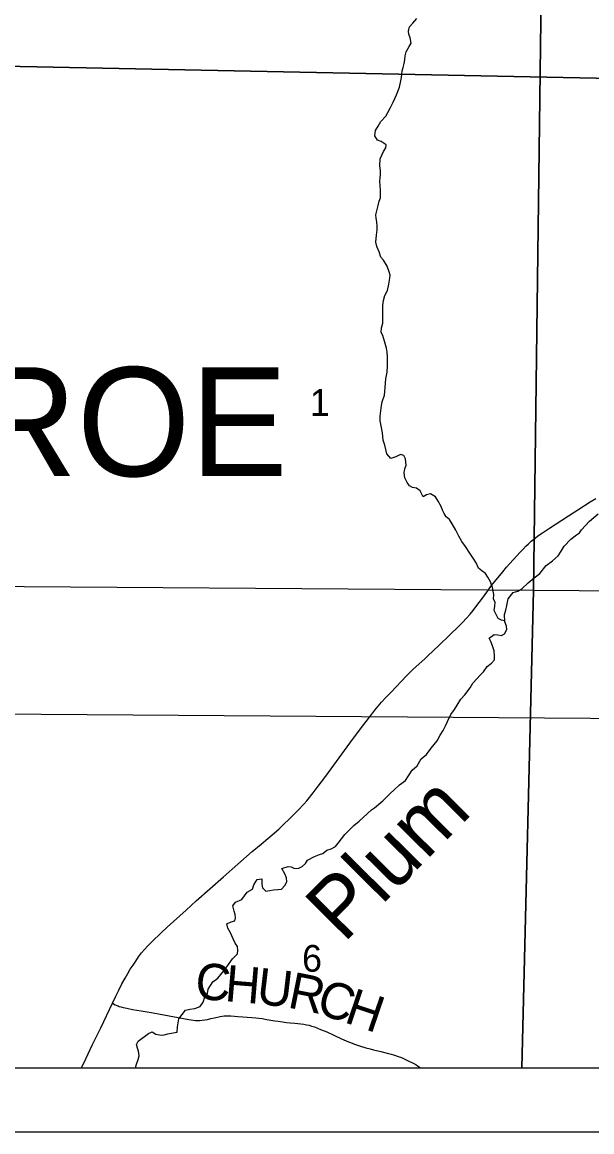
# Model space of a CAD drawing. Extents: x -19.9 to 41.9, y 0 to 32.3.
# Drawn here: x 3.184 to 4.075, y 14 to 15.736 of the extents above; entities that cross this region are included whole.
import ezdxf

# ---------------------------------------------------------------- set-up
doc = ezdxf.new("R2010")
doc.units = 0
for name, color, linetype in [('GM_X_Corporation', 7, 'Continuous'), ('GM_X_County_Road', 7, 'Continuous'), ('GM_X_Minor_River', 7, 'Continuous'), ('GM_X_Minor_River_Text', 7, 'Continuous'), ('GM_X_Section', 7, 'Continuous'), ('GM_X_Section_Text', 7, 'Continuous'), ('GM_X_Township_Road', 7, 'Continuous'), ('GM_X_Township_Road_Text', 7, 'Continuous'), ('GM_X_Township_Text', 7, 'Continuous'), ('SH_Data', 7, 'Continuous')]:
    doc.layers.add(name, color=color, linetype=linetype)

msp = doc.modelspace()

# ---------------------------------------------------------------- linework, layer by layer
at = {"layer": 'GM_X_Corporation'}
for points in [[(2.1, 17.918), (2.1, 14.1), (8.9, 14.1), (8.9, 17.8974), (7.9072, 17.9171), (7.5529, 17.9242), (7.3858, 17.9277), (6.9468, 17.937), (6.7, 17.9422), (6.3069, 17.9505), (6.2497, 17.9517), (6.2397, 17.9517), (5.9048, 17.9534), (5.761, 17.9543), (5.4954, 17.9559), (5.0257, 17.9637), (5.0192, 17.8403), (4.9169, 17.8392), (4.2613, 17.8672), (3.984, 17.879), (3.7505, 17.884), (2.973, 17.9007), (2.4715, 17.9106)], [(2.9854, 15.8784), (3.9969, 15.8607), (3.9837, 14.8466), (2.9693, 14.8541)], [(3.9969, 15.8607), (5.0009, 15.8404), (4.9872, 14.9075), (4.9863, 14.8396), (3.9837, 14.8466)], [(2.9597, 14.1), (3.9655, 14.1), (3.9837, 14.8466), (2.9693, 14.8541)], [(3.9655, 14.1), (4.9783, 14.1), (4.9863, 14.8396), (3.9837, 14.8466)]]:
    msp.add_lwpolyline(points, close=True, dxfattribs=at)
msp.add_lwpolyline([(2.1, 17.918), (2.1, 14.1), (7.8246, 14.1), (7.8518, 15.3043), (7.854, 15.4058), (7.8702, 16.1679), (7.8776, 16.5173), (7.9012, 17.4524), (7.9072, 17.9171)], dxfattribs=at)
at = {"layer": 'GM_X_County_Road'}
for points in [[(3.3253, 14.2012), (3.3305, 14.212), (3.3352, 14.2218), (3.3399, 14.2313), (3.3449, 14.2405), (3.3491, 14.2477), (3.3529, 14.2544), (3.3573, 14.2609), (3.3615, 14.2671), (3.3661, 14.2739), (3.3707, 14.28), (3.3752, 14.2854), (3.3805, 14.2908), (3.387, 14.2976), (3.4014, 14.3115), (3.4109, 14.3203), (3.4404, 14.3468), (3.456, 14.3612), (3.4988, 14.3988), (3.5435, 14.4383), (3.5577, 14.4502), (3.5852, 14.4736), (3.5894, 14.4776), (3.6051, 14.4925), (3.6093, 14.4968), (3.6157, 14.5033), (3.6245, 14.5128), (3.629, 14.5179), (3.6392, 14.5304), (3.6453, 14.5384), (3.6588, 14.5566), (3.6964, 14.6078), (3.7115, 14.6283), (3.7183, 14.6374), (3.7309, 14.6534), (3.7357, 14.6598), (3.7406, 14.6659), (3.7458, 14.6719), (3.7529, 14.6794), (3.7604, 14.6875), (3.7851, 14.7132), (3.7949, 14.723), (3.814, 14.7407), (3.8178, 14.7442), (3.8359, 14.7611), (3.8525, 14.7767), (3.8671, 14.7909), (3.8727, 14.7966), (3.879, 14.8035), (3.8847, 14.81), (3.8892, 14.8155), (3.8935, 14.8212), (3.8985, 14.8279), (3.9053, 14.8371), (3.9132, 14.8479), (3.9182, 14.8546), (3.9355, 14.8762), (3.9416, 14.8831), (3.9629, 14.9066), (3.9676, 14.9117), (3.9717, 14.9161), (3.9758, 14.9199), (3.9801, 14.9239), (3.9862, 14.9289), (3.9907, 14.9324), (3.9976, 14.9371), (4.0086, 14.9445), (4.0383, 14.9638), (4.0528, 14.973), (4.0725, 14.9855), (4.0811, 14.9905)], [(3.2768, 14.1), (3.2837, 14.1144), (3.294, 14.1364), (3.3069, 14.1628), (3.3253, 14.2012)]]:
    msp.add_lwpolyline(points, dxfattribs=at)
at = {"layer": 'GM_X_Minor_River'}
for points in [[(3.7431, 15.487), (3.7438, 15.4923), (3.7445, 15.4973), (3.7444, 15.5041), (3.7431, 15.5113), (3.7441, 15.522), (3.7463, 15.5281), (3.7489, 15.5335), (3.7526, 15.5393), (3.7533, 15.5442), (3.7456, 15.5494), (3.7395, 15.5512), (3.7356, 15.558), (3.7367, 15.5664), (3.7407, 15.5733), (3.7448, 15.5806), (3.7526, 15.5887), (3.7556, 15.5945), (3.76, 15.6022), (3.7644, 15.6106), (3.7692, 15.6221), (3.7743, 15.634), (3.7764, 15.6439), (3.7771, 15.6496), (3.7778, 15.6546), (3.7785, 15.6599), (3.7799, 15.6649), (3.7813, 15.6714), (3.7824, 15.6768), (3.783, 15.6832), (3.7845, 15.6893), (3.7893, 15.6978), (3.7922, 15.7032), (3.791, 15.7115), (3.7886, 15.7172), (3.7882, 15.7221), (3.79, 15.7286), (3.7952, 15.7344), (3.8011, 15.7417)], [(3.939, 14.7996), (3.9334, 14.8002), (3.9284, 14.8032), (3.9257, 14.8081), (3.9222, 14.8157), (3.9232, 14.8221), (3.9235, 14.8286), (3.9212, 14.8335), (3.9218, 14.8408), (3.9198, 14.8514), (3.9162, 14.8605), (3.9123, 14.8677), (3.9088, 14.8733), (3.9031, 14.8774), (3.8977, 14.8819), (3.8942, 14.8902), (3.8892, 14.8974), (3.8841, 14.9053), (3.8772, 14.9158), (3.8718, 14.9237), (3.8671, 14.9317), (3.8624, 14.9411), (3.8566, 14.9509), (3.8523, 14.9577), (3.8473, 14.9622), (3.8442, 14.9675), (3.8411, 14.9724), (3.8391, 14.9784), (3.8345, 14.9864), (3.8302, 14.9931), (3.8226, 14.998), (3.8162, 14.9967), (3.8109, 14.9932), (3.8062, 15.003), (3.8005, 15.0068), (3.7944, 15.0078), (3.7895, 15.0104), (3.786, 15.0157), (3.7825, 15.0232), (3.7812, 15.0308), (3.7826, 15.0373), (3.7844, 15.0431), (3.7835, 15.0529), (3.7808, 15.0578), (3.7759, 15.0597), (3.7683, 15.0561), (3.7604, 15.0533), (3.7543, 15.0605), (3.751, 15.0741), (3.7487, 15.0821), (3.7474, 15.0935), (3.7453, 15.1045), (3.7441, 15.1121), (3.7436, 15.1197), (3.746, 15.1361), (3.747, 15.1422), (3.7507, 15.1525), (3.7513, 15.1579), (3.7516, 15.1643), (3.7529, 15.1781), (3.7547, 15.1884), (3.7553, 15.1983), (3.7555, 15.2078), (3.7555, 15.2131), (3.755, 15.2196), (3.7538, 15.226), (3.7518, 15.2332), (3.7478, 15.2457), (3.7454, 15.2507), (3.7457, 15.2575), (3.7479, 15.2648), (3.7482, 15.272), (3.7479, 15.2876), (3.7479, 15.2926), (3.7493, 15.3006), (3.7514, 15.3082), (3.7551, 15.3163), (3.7572, 15.3258), (3.759, 15.3354), (3.7593, 15.3403), (3.7581, 15.3456), (3.7549, 15.3543), (3.7491, 15.3634), (3.7449, 15.3683), (3.7421, 15.3766), (3.7386, 15.3849), (3.7373, 15.3917), (3.7383, 15.4028), (3.7393, 15.4112), (3.7392, 15.4165), (3.7387, 15.4237), (3.7375, 15.4294), (3.7371, 15.4344), (3.7392, 15.4431), (3.7406, 15.4493), (3.7424, 15.4561), (3.7443, 15.4611), (3.7446, 15.4661), (3.7445, 15.4737), (3.7436, 15.4801), (3.7431, 15.487)], [(4.0037, 14.8858), (4.0134, 14.8932), (4.0224, 14.9009), (4.0268, 14.9086), (4.0316, 14.9163), (4.0421, 14.9271), (4.0507, 14.9341), (4.0556, 14.9368), (4.0589, 14.9418), (4.0712, 14.9553), (4.0847, 14.967)], [(3.514, 14.302), (3.51, 14.3111), (3.5058, 14.3187), (3.5038, 14.3251), (3.5109, 14.3286), (3.5166, 14.3299), (3.5176, 14.3348), (3.5172, 14.3398), (3.5156, 14.3454), (3.5132, 14.3534), (3.5177, 14.3592), (3.5274, 14.3635), (3.536, 14.3751), (3.5442, 14.3794), (3.546, 14.3863), (3.5516, 14.3947), (3.5588, 14.396), (3.5589, 14.3872), (3.5597, 14.3819), (3.5651, 14.3763), (3.5715, 14.3775), (3.5772, 14.3787), (3.5836, 14.3792), (3.5893, 14.3797), (3.5949, 14.3855), (3.5978, 14.3912), (3.5974, 14.3973), (3.5946, 14.4034), (3.59, 14.4117), (3.5998, 14.4149), (3.6047, 14.4146), (3.61, 14.412), (3.6165, 14.4125), (3.6217, 14.4152), (3.627, 14.4195), (3.6303, 14.4249), (3.6412, 14.4307), (3.6491, 14.4339), (3.6544, 14.4355), (3.6607, 14.4405), (3.6671, 14.4426), (3.6739, 14.4465), (3.6784, 14.4515), (3.6888, 14.4653), (3.7026, 14.4793), (3.7108, 14.4859), (3.7175, 14.4917), (3.7302, 14.5037), (3.7351, 14.5068), (3.7418, 14.5126), (3.7478, 14.518), (3.7598, 14.53), (3.7654, 14.5343), (3.774, 14.5428), (3.7833, 14.5498), (3.7881, 14.5571), (3.7941, 14.5659), (3.8019, 14.5725), (3.8082, 14.5833), (3.8164, 14.5902), (3.8235, 14.6002), (3.8328, 14.6118), (3.8379, 14.6206), (3.8424, 14.6276), (3.8461, 14.6352), (3.8494, 14.6417), (3.8545, 14.6529), (3.8601, 14.6609), (3.8641, 14.6675), (3.8701, 14.6767), (3.8764, 14.6836), (3.8846, 14.6948), (3.889, 14.7017), (3.9006, 14.7148), (3.9054, 14.7195), (3.9113, 14.728), (3.9181, 14.7334), (3.9229, 14.7384), (3.9228, 14.7441), (3.9223, 14.7525), (3.9196, 14.7604), (3.9168, 14.7669), (3.9141, 14.7721), (3.9223, 14.778), (3.9277, 14.7777), (3.9334, 14.7762), (3.9382, 14.779), (3.9419, 14.7859), (3.9415, 14.7912), (3.9391, 14.798), (3.9385, 14.8094), (3.9403, 14.8163), (3.9421, 14.8236), (3.9442, 14.8339), (3.9521, 14.8435), (3.9592, 14.8459), (3.9656, 14.8494), (3.9753, 14.8587), (3.9847, 14.8669), (3.9936, 14.8735), (4.0037, 14.8858)], [(3.3613, 14.1), (3.3627, 14.1056), (3.3656, 14.1129), (3.3671, 14.119), (3.3658, 14.1262), (3.3642, 14.1311), (3.3626, 14.1368), (3.3656, 14.1418), (3.3817, 14.1538), (3.387, 14.1566), (3.3931, 14.1529), (3.4011, 14.1511), (3.406, 14.1519), (3.4116, 14.1532), (3.4203, 14.1548), (3.4264, 14.1561), (3.427, 14.1644), (3.4287, 14.1766), (3.4395, 14.1905), (3.4463, 14.1918), (3.4538, 14.193), (3.4625, 14.1958), (3.4669, 14.2027), (3.4698, 14.2112), (3.4736, 14.2165), (3.475, 14.223), (3.482, 14.2346), (3.4899, 14.2404), (3.4995, 14.252), (3.504, 14.2581), (3.5129, 14.2708), (3.5207, 14.2785), (3.5214, 14.2839), (3.5209, 14.29), (3.5171, 14.2952), (3.514, 14.302)]]:
    msp.add_lwpolyline(points, dxfattribs=at)
at = {"layer": 'GM_X_Section'}
for points in [[(4.1739, 16.6474), (4.1607, 15.7345), (4.1589, 15.6469), (3.155, 15.6672), (3.1702, 16.6786)], [(3.155, 15.6672), (4.1589, 15.6469), (4.1452, 14.714), (4.1443, 14.6461), (3.1417, 14.6532)]]:
    msp.add_lwpolyline(points, close=True, dxfattribs=at)
at = {"layer": 'GM_X_Township_Road'}
msp.add_lwpolyline([(3.3253, 14.2012), (3.3294, 14.1988), (3.3321, 14.1976), (3.3339, 14.1969), (3.3355, 14.1962), (3.3381, 14.1954), (3.3421, 14.1944), (3.3476, 14.1932), (3.3566, 14.1914), (3.3702, 14.189), (3.3856, 14.1864), (3.3971, 14.1844), (3.4445, 14.1758), (3.4484, 14.175), (3.4516, 14.1746), (3.4552, 14.1743), (3.4585, 14.1742), (3.4612, 14.1743), (3.4656, 14.1747), (3.4696, 14.1752), (3.4737, 14.1759), (3.479, 14.1771), (3.4847, 14.1785), (3.4935, 14.1805), (3.4969, 14.181), (3.5001, 14.1813), (3.5042, 14.1815), (3.5101, 14.1813), (3.5158, 14.1809), (3.521, 14.1804), (3.5293, 14.1798), (3.536, 14.1796), (3.543, 14.179), (3.5494, 14.1784), (3.5539, 14.1779), (3.5595, 14.1771), (3.5666, 14.1758), (3.5729, 14.1747), (3.5789, 14.1737), (3.5843, 14.1729), (3.5913, 14.1718), (3.5971, 14.1712), (3.6031, 14.1705), (3.6103, 14.1699), (3.62, 14.1689), (3.6245, 14.1683), (3.6286, 14.1676), (3.6326, 14.1666), (3.6367, 14.1655), (3.641, 14.1641), (3.646, 14.1622), (3.6507, 14.1603), (3.6603, 14.1563), (3.6714, 14.1513), (3.6834, 14.1457), (3.6941, 14.1409), (3.6973, 14.1395), (3.7038, 14.1369), (3.7101, 14.1348), (3.7133, 14.1338), (3.7217, 14.1314), (3.7284, 14.1296), (3.7335, 14.1284), (3.7448, 14.1256), (3.7568, 14.1226), (3.7609, 14.1215), (3.7647, 14.1204), (3.7679, 14.1194), (3.7722, 14.1178), (3.7771, 14.116), (3.7865, 14.1117), (3.7964, 14.1069), (3.7998, 14.1051), (3.8025, 14.1034), (3.805, 14.1014), (3.8065, 14.1)], dxfattribs=at)
at = {"layer": 'SH_Data'}
for p, q in [((2.1, 14.1), (8.9, 14.1)), ((2, 14), (9, 14))]:
    msp.add_line(p, q, dxfattribs=at)

# ---------------------------------------------------------------- texts
at = {"layer": 'GM_X_Minor_River_Text'}
msp.add_text('Plum', height=0.09469, rotation=45.2251, dxfattribs=at).set_placement((3.6867, 14.2939))
at = {"layer": 'GM_X_Section_Text'}
for s, p in [('1', (3.6338, 15.12)), ('6', (3.6217, 14.2504))]:
    msp.add_text(s, height=0.0419, rotation=0, dxfattribs=at).set_placement(p)
at = {"layer": 'GM_X_Township_Road_Text'}
for s, rotation, p in [('C', 355.7028, (3.4533, 14.2081)), ('H', 355.2554, (3.4997, 14.2046)), ('U', 353.2491, (3.549, 14.2005)), ('R', 348.5867, (3.5975, 14.1948)), ('C', 342.3587, (3.6416, 14.186)), ('H', 341.2229, (3.6858, 14.1719))]:
    msp.add_text(s, height=0.0568, rotation=rotation, dxfattribs=at).set_placement(p)
at = {"layer": 'GM_X_Township_Text'}
msp.add_text('MONROE', height=0.17045, rotation=0, dxfattribs=at).set_placement((2.5732, 15.0257))

doc.saveas('drawing.dxf')
